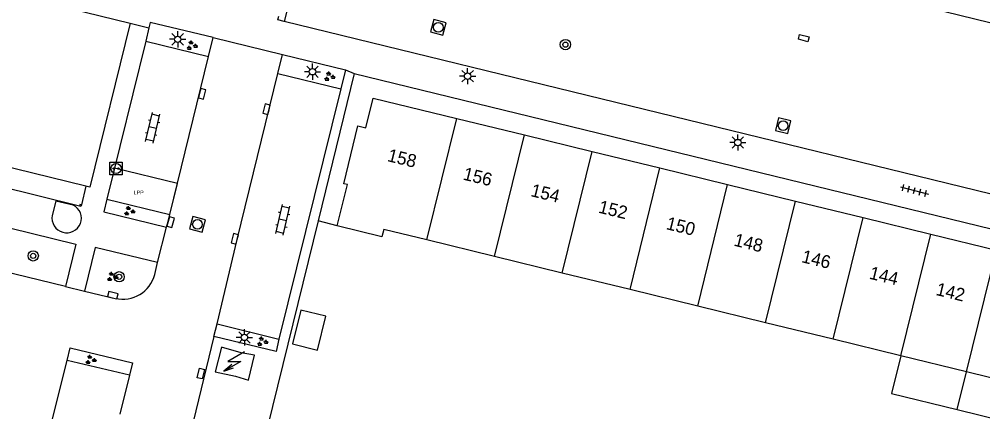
# Model space of a CAD drawing. Extents: x 125000 to 129004, y 397500 to 399008.
# Drawn here: x 126257.8 to 126332.4, y 398428.2 to 398458.6 of the extents above; entities that cross this region are included whole.
import ezdxf

# ---------------------------------------------------------------- set-up
doc = ezdxf.new("R2010")
doc.units = 0
for name, color, linetype in [('bp-grn-parkeervak', 7, 'Continuous'), ('gg-afsc-hekwerk', 7, 'Continuous'), ('gg-anno-huisnummerreeks BGT', 7, 'Continuous'), ('gg-bbg-gedigitaliseerde bijgebouw', 7, 'Continuous'), ('gg-bbg-hoofdgebouw', 7, 'Continuous'), ('gg-bbg-lage trafo', 7, 'Continuous'), ('gg-bbg-luifel en loopbrug', 7, 'Continuous'), ('gg-bbg-onder overbouw', 7, 'Continuous'), ('gg-bbg-pand overbouw', 7, 'Continuous'), ('gg-bbg-pilaar onder overbouw', 7, 'Continuous'), ('gg-bbg-pilaar pand', 7, 'Continuous'), ('gg-bbg-toegangstrap', 7, 'Continuous'), ('gg-bbg-tussenscheiding', 7, 'Continuous'), ('gg-knt-verharding', 7, 'Continuous'), ('gt-grn-weggrens', 7, 'Continuous'), ('gt-symb-boom', 7, 'Continuous'), ('gt-symb-groenvak', 7, 'Continuous'), ('gt-symb-klinker verharding', 7, 'Continuous'), ('gt-symb-kolk', 7, 'Continuous'), ('gt-symb-kolk center center', 7, 'Continuous'), ('gt-symb-laadpunt elektrisch vervoer', 7, 'Continuous'), ('gt-symb-lichtmast', 7, 'Continuous'), ('gt-symb-rioolschacht', 7, 'Continuous'), ('gt-symb-tegel verharding', 7, 'Continuous'), ('gt-symb-trafo symbool', 7, 'Continuous'), ('kenmerkpunt laadpunt parkeerplaats', 7, 'Continuous')]:
    doc.layers.add(name, color=color, linetype=linetype)

# ---------------------------------------------------------------- blocks, each defined once
blk = doc.blocks.new('gt0-HSP')
at = {"layer": 'gt-symb-trafo symbool'}
for points in [[(0.771, 0.746), (-0.529, -0.004), (0.471, -0.004), (-0.829, -0.754)], [(-0.217, -0.24), (-0.829, -0.754), (-0.077, -0.48)]]:
    blk.add_lwpolyline(points, dxfattribs=at)
blk = doc.blocks.new('gt0-GRVAK')
at = {"layer": 'gt-symb-groenvak'}
for p, q in [((-0.11, 0.189), (-0.228, 0.24)), ((-0.182, 0.153), (0.088, 0.153)), ((-0.091, 0.211), (-0.156, 0.322)), ((-0.047, 0.214), (-0.047, 0.393)), ((-0.004, 0.211), (0.061, 0.322)), ((0.015, 0.189), (0.133, 0.24)), ((0.262, -0.052), (0.197, 0.059)), ((0.305, -0.049), (0.305, 0.13)), ((0.349, -0.052), (0.414, 0.059)), ((-0.245, -0.228), (-0.363, -0.177)), ((-0.318, -0.264), (-0.047, -0.264)), ((-0.226, -0.206), (-0.291, -0.095)), ((-0.183, -0.203), (-0.183, -0.024)), ((-0.139, -0.206), (-0.074, -0.095)), ((-0.12, -0.228), (-0.002, -0.177)), ((0.243, -0.074), (0.125, -0.023)), ((0.17, -0.11), (0.441, -0.11)), ((0.368, -0.074), (0.486, -0.023))]:
    blk.add_line(p, q, dxfattribs=at)
blk = doc.blocks.new('gt0-LMAST')
at = {"layer": 'gt-symb-lichtmast'}
for p, q in [((-0.182, 0.173), (-0.447, 0.438)), ((-0.005, 0.246), (-0.005, 0.621)), ((0.172, 0.173), (0.437, 0.438)), ((-0.255, -0.004), (-0.63, -0.004)), ((-0.182, -0.181), (-0.447, -0.446)), ((-0.005, -0.254), (-0.005, -0.629)), ((0.437, -0.446), (0.172, -0.181)), ((0.245, -0.004), (0.62, -0.004))]:
    blk.add_line(p, q, dxfattribs=at)
blk.add_circle((-0.005, -0.004), 0.25, dxfattribs=at)
blk = doc.blocks.new('gt0-KOLKCC')
at = {"layer": 'gt-symb-kolk center center'}
blk.add_lwpolyline([(-0.375, 0.2), (0.375, 0.2), (0.375, -0.2), (-0.375, -0.2)], close=True, dxfattribs=at)
blk = doc.blocks.new('gt0-KOLK')
at = {"layer": 'gt-symb-kolk'}
blk.add_lwpolyline([(0, 0), (0.375, 0), (0.375, 0.4), (-0.375, 0.4), (-0.375, 0), (0, 0)], dxfattribs=at)
blk = doc.blocks.new('gt0-BOOM')
at = {"layer": 'gt-symb-boom'}
for radius in [0.4, 0.2]:
    blk.add_circle((0, 0), radius, dxfattribs=at)
blk = doc.blocks.new('gt0-RS')
at = {"layer": 'gt-symb-rioolschacht'}
blk.add_lwpolyline([(-0.5, -0.5), (0.5, -0.5), (0.5, 0.5), (-0.5, 0.5)], close=True, dxfattribs=at)
blk.add_circle((0, 0), 0.375, dxfattribs=at)
blk = doc.blocks.new('gt0-LEV')
at = {"layer": 'gt-symb-laadpunt elektrisch vervoer'}
blk.add_lwpolyline([(-0.486, 0.501), (0.486, 0.501), (0.486, -0.499), (-0.486, -0.499)], close=True, dxfattribs=at)
for centre, radius in [((0, 0), 0.393), ((-0.186, 0), 0.0566), ((0.186, 0), 0.0566)]:
    blk.add_circle(centre, radius, dxfattribs=at)
blk = doc.blocks.new('gt0-KL1')
at = {"layer": 'gt-symb-klinker verharding'}
for p, q in [((-1.15, 0.3), (1.15, 0.3)), ((-1, -0.3), (-1, 0.3)), ((-0.5, 0.3), (-0.5, 0.45)), ((0, -0.3), (0, 0.3)), ((0.5, 0.3), (0.5, 0.45)), ((1, -0.3), (1, 0.3)), ((-1.15, -0.3), (1.15, -0.3)), ((-0.5, -0.45), (-0.5, -0.3)), ((0.5, -0.45), (0.5, -0.3))]:
    blk.add_line(p, q, dxfattribs=at)
blk = doc.blocks.new('gt0-TEG1')
at = {"layer": 'gt-symb-tegel verharding'}
for p, q in [((-1.125, 0), (1.125, 0)), ((-0.9, -0.25), (-0.9, 0.25)), ((-0.45, -0.25), (-0.45, 0.25)), ((0, -0.25), (0, 0.25)), ((0.45, -0.25), (0.45, 0.25)), ((0.9, -0.25), (0.9, 0.25))]:
    blk.add_line(p, q, dxfattribs=at)

msp = doc.modelspace()

# ---------------------------------------------------------------- linework, layer by layer
at = {"layer": 'bp-grn-parkeervak'}
msp.add_lwpolyline([(126269.46, 398443.505), (126270.052, 398445.916), (126265.18, 398447.105), (126264.588, 398444.694), (126269.46, 398443.505)], dxfattribs=at)
at = {"layer": 'gg-afsc-hekwerk'}
msp.add_line((126282.436, 398442.625), (126280.954, 398443.031), dxfattribs=at)
at = {"layer": 'gg-bbg-gedigitaliseerde bijgebouw'}
msp.add_lwpolyline([(126280.916, 398432.999), (126281.56, 398435.621), (126279.618, 398436.098), (126278.974, 398433.476), (126280.916, 398432.999)], dxfattribs=at)
at = {"layer": 'gg-bbg-hoofdgebouw'}
for p, q in [((126212.218, 398471.641), (126266.383, 398458.349)), ((126291.7, 398450.96), (126296.943, 398449.68)), ((126296.943, 398449.68), (126302.188, 398448.399)), ((126302.188, 398448.399), (126307.436, 398447.118)), ((126307.436, 398447.118), (126312.678, 398445.839)), ((126312.678, 398445.839), (126317.931, 398444.556)), ((126317.931, 398444.556), (126323.176, 398443.276)), ((126323.176, 398443.276), (126328.416, 398441.997)), ((126294.629, 398440.253), (126289.386, 398441.535)), ((126328.416, 398441.997), (126333.5, 398440.756)), ((126299.872, 398438.97), (126294.629, 398440.253)), ((126305.12, 398437.686), (126299.872, 398438.97)), ((126310.361, 398436.405), (126305.12, 398437.686)), ((126315.614, 398435.12), (126310.361, 398436.405)), ((126320.858, 398433.837), (126315.614, 398435.12)), ((126326.099, 398432.555), (126320.858, 398433.837)), ((126331.181, 398431.312), (126326.099, 398432.555))]:
    msp.add_line(p, q, dxfattribs=at)
for points in [[(126266.383, 398458.349), (126263.267, 398445.628), (126262.967, 398445.701)], [(126282.436, 398442.625), (126283.219, 398445.828), (126282.942, 398445.894), (126284.03, 398450.371), (126284.661, 398450.218), (126285.226, 398452.54), (126291.7, 398450.96)], [(126289.386, 398441.535), (126286.033, 398442.355), (126285.891, 398441.773), (126282.436, 398442.625)], [(126336.24, 398429.262), (126336.427, 398430.029), (126331.181, 398431.312)]]:
    msp.add_lwpolyline(points, dxfattribs=at)
at = {"layer": 'gg-bbg-lage trafo'}
msp.add_lwpolyline([(126276.012, 398432.609), (126274.998, 398432.795), (126273.455, 398433.216), (126272.985, 398431.316), (126274.552, 398430.976), (126275.554, 398430.673), (126276.012, 398432.609)], dxfattribs=at)
at = {"layer": 'gg-bbg-luifel en loopbrug'}
msp.add_line((126330.468, 398428.398), (126331.181, 398431.312), dxfattribs=at)
for points in [[(126326.099, 398432.555), (126325.386, 398429.641), (126330.468, 398428.398)], [(126330.468, 398428.398), (126335.715, 398427.115), (126336.24, 398429.262)]]:
    msp.add_lwpolyline(points, dxfattribs=at)
at = {"layer": 'gg-bbg-onder overbouw'}
msp.add_line((126262.967, 398445.701), (126225.324, 398454.917), dxfattribs=at)
at = {"layer": 'gg-bbg-pand overbouw'}
for p, q in [((126262.461, 398444.164), (126255.915, 398445.767)), ((126262.967, 398445.701), (126262.607, 398444.252))]:
    msp.add_line(p, q, dxfattribs=at)
at = {"layer": 'gg-bbg-pilaar onder overbouw'}
msp.add_lwpolyline([(126262.607, 398444.252), (126262.49, 398444.28), (126262.461, 398444.164)], dxfattribs=at)
at = {"layer": 'gg-bbg-pilaar pand'}
msp.add_lwpolyline([(126262.607, 398444.252), (126262.578, 398444.135), (126262.461, 398444.164)], dxfattribs=at)
at = {"layer": 'gg-bbg-toegangstrap'}
msp.add_lwpolyline([(126261.984, 398444.241), (126260.643, 398444.546), (126260.352, 398443.43)], dxfattribs=at)
msp.add_arc((126261.47, 398443.227), 1.137, 169.71224, 63.13666, dxfattribs=at)
at = {"layer": 'gg-bbg-tussenscheiding'}
for p, q in [((126289.386, 398441.535), (126291.7, 398450.96)), ((126294.629, 398440.253), (126296.943, 398449.68)), ((126299.872, 398438.97), (126302.188, 398448.399)), ((126305.12, 398437.686), (126307.436, 398447.118)), ((126310.361, 398436.405), (126312.678, 398445.839)), ((126315.614, 398435.12), (126317.931, 398444.556)), ((126320.858, 398433.837), (126323.176, 398443.276)), ((126326.099, 398432.555), (126328.416, 398441.997)), ((126331.181, 398431.312), (126333.5, 398440.756))]:
    msp.add_line(p, q, dxfattribs=at)
at = {"layer": 'gg-knt-verharding'}
for p, q in [((126350.937, 398453.969), (126285.284, 398470.074)), ((126347.834, 398441.471), (126278.318, 398458.475)), ((126266.383, 398458.349), (126267.843, 398457.975)), ((126267.843, 398457.975), (126267.596, 398456.937)), ((126272.465, 398455.752), (126272.826, 398457.238)), ((126267.596, 398456.937), (126264.588, 398444.694)), ((126267.596, 398456.937), (126272.465, 398455.752)), ((126269.46, 398443.505), (126272.465, 398455.752)), ((126277.838, 398454.451), (126278.204, 398455.907)), ((126278.204, 398455.907), (126283.071, 398454.726)), ((126277.838, 398454.451), (126282.715, 398453.257)), ((126283.751, 398454.431), (126280.954, 398443.031)), ((126283.071, 398454.726), (126282.715, 398453.257)), ((126283.751, 398454.431), (126347.224, 398438.939)), ((126282.715, 398453.257), (126277.913, 398433.854)), ((126264.588, 398444.694), (126269.46, 398443.505)), ((126280.954, 398443.031), (126277.031, 398427.047)), ((126268.518, 398439.8), (126269.203, 398442.529)), ((126268.291, 398438.871), (126268.518, 398439.8)), ((126261.384, 398437.938), (126262.861, 398437.578)), ((126262.861, 398437.578), (126265.228, 398437.008)), ((126272.864, 398434.057), (126273.118, 398435.03)), ((126273.118, 398435.03), (126277.913, 398433.854)), ((126266.345, 398431.046), (126261.513, 398432.203)), ((126266.345, 398431.046), (126265.58, 398428.044))]:
    msp.add_line(p, q, dxfattribs=at)
for points in [[(126285.284, 398470.074), (126280.48, 398467.156), (126278.318, 398458.475)], [(126278.318, 398458.475), (126277.843, 398458.591), (126277.908, 398458.896)], [(126272.826, 398457.238), (126267.945, 398458.405), (126267.843, 398457.975)], [(126273.118, 398435.03), (126274.69, 398441.58), (126277.838, 398454.451)], [(126261.384, 398437.938), (126232.512, 398444.96), (126233.299, 398448.308)], [(126233.299, 398448.308), (126262.186, 398441.223), (126261.384, 398437.938)], [(126264.588, 398444.694), (126264.338, 398443.721), (126269.203, 398442.529)], [(126269.203, 398442.529), (126269.334, 398442.972), (126269.46, 398443.505)], [(126268.518, 398439.8), (126263.682, 398440.951), (126262.861, 398437.578)], [(126277.913, 398433.854), (126277.705, 398432.888), (126272.864, 398434.057)], [(126261.513, 398432.203), (126261.742, 398433.177), (126266.574, 398432.001), (126266.345, 398431.046)], [(126259.114, 398422.393), (126260.278, 398427.254), (126261.513, 398432.203)]]:
    msp.add_lwpolyline(points, dxfattribs=at)
msp.add_arc((126265.81, 398439.5), 2.559, 256.84662, 345.77159, dxfattribs=at)
at = {"layer": 'gt-grn-weggrens'}
for p, q in [((126272.826, 398457.238), (126278.204, 398455.907)), ((126283.071, 398454.726), (126283.751, 398454.431)), ((126272.864, 398434.057), (126271.078, 398426.7))]:
    msp.add_line(p, q, dxfattribs=at)

# ---------------------------------------------------------------- block references
at = {"layer": 'gt-symb-boom'}
for p in [(126300.112, 398456.677), (126258.876, 398440.301), (126265.532, 398438.684)]:
    msp.add_blockref('gt0-BOOM', p, dxfattribs=at)
at = {"layer": 'gt-symb-groenvak'}
for p in [(126271.156, 398456.599), (126281.818, 398454.196), (126266.309, 398443.771), (126264.987, 398438.679), (126276.619, 398433.653), (126263.313, 398432.243)]:
    msp.add_blockref('gt0-GRVAK', p, dxfattribs=at)
at = {"layer": 'gt-symb-klinker verharding'}
for p, rotation in [((126268.141, 398450.233), 76.99249520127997), ((126278.218, 398443.091), 76.93666266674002)]:
    msp.add_blockref('gt0-KL1', p, dxfattribs=dict(at, rotation=rotation))
at = {"layer": 'gt-symb-kolk'}
for p, rotation in [((126271.764, 398452.909), -103.77214543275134), ((126277.148, 398451.623), 76.22785456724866), ((126269.334, 398442.972), -106.5511367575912), ((126274.69, 398441.58), 76.51987378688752), ((126265.004, 398437.057), -13.647238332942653)]:
    msp.add_blockref('gt0-KOLK', p, dxfattribs=dict(at, rotation=rotation))
at = {"layer": 'gt-symb-kolk center center'}
for p, rotation in [((126318.573, 398457.187), 165.33812984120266), ((126271.869, 398431.18), 77.1170205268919)]:
    msp.add_blockref('gt0-KOLKCC', p, dxfattribs=dict(at, rotation=rotation))
at = {"layer": 'gt-symb-laadpunt elektrisch vervoer'}
msp.add_blockref('gt0-LEV', (126265.296, 398447.074), dxfattribs=at)
at = {"layer": 'gt-symb-lichtmast'}
for p in [(126270.076, 398457.094), (126280.523, 398454.582), (126292.541, 398454.233), (126313.472, 398449.089), (126275.243, 398433.989)]:
    msp.add_blockref('gt0-LMAST', p, dxfattribs=at)
at = {"layer": 'gt-symb-rioolschacht'}
for p, rotation in [((126290.265, 398458.018), -16.024109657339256), ((126316.98, 398450.39), -13.466776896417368), ((126271.604, 398442.747), 74.99108632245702)]:
    msp.add_blockref('gt0-RS', p, dxfattribs=dict(at, rotation=rotation))
at = {"layer": 'gt-symb-tegel verharding', "rotation": -14.647375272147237}
msp.add_blockref('gt0-TEG1', (126327.152, 398445.369), dxfattribs=at)
at = {"layer": 'gt-symb-trafo symbool'}
msp.add_blockref('gt0-HSP', (126274.482, 398432.11), dxfattribs=at)

# ---------------------------------------------------------------- texts
at = {"layer": 'gg-anno-huisnummerreeks BGT'}
for s, p in [('158', (126286.262, 398447.654)), ('156', (126292.121, 398446.224)), ('154', (126297.365, 398444.944)), ('152', (126302.611, 398443.663)), ('150', (126307.857, 398442.383)), ('148', (126313.104, 398441.102)), ('146', (126318.353, 398439.82)), ('144', (126323.596, 398438.541)), ('142', (126328.758, 398437.281))]:
    msp.add_text(s, height=1, rotation=346.3, dxfattribs=at).set_placement(p)
at = {"layer": 'kenmerkpunt laadpunt parkeerplaats'}
msp.add_text('LPP', height=0.3, dxfattribs=at).set_placement((126266.656, 398445.061))

doc.saveas('drawing.dxf')
